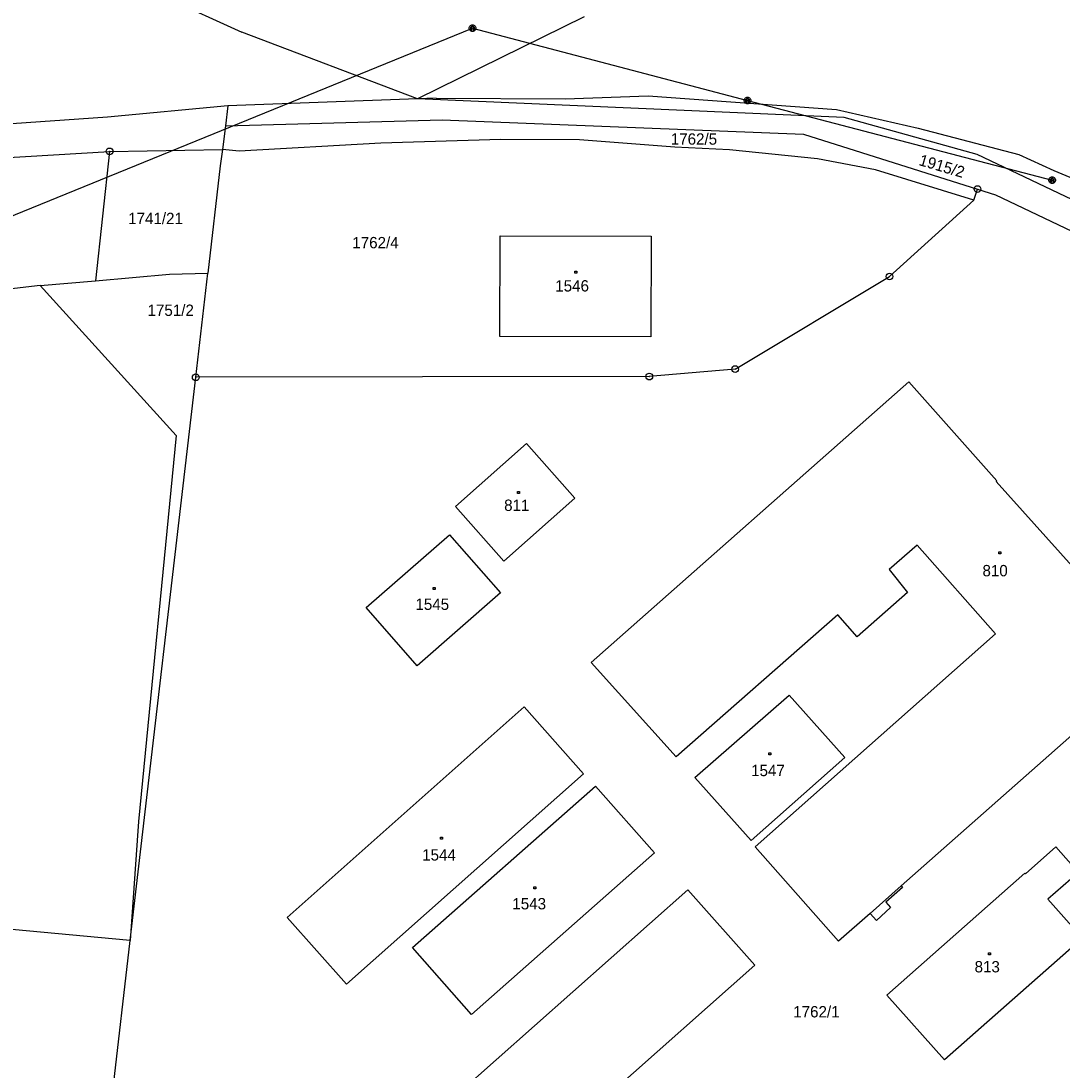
# Model space of a CAD drawing. Extents: x -795483 to -789093, y -1112258 to -1108741.
# Drawn here: x -793221.7 to -793065.6, y -1110461.6 to -1110304.3 of the extents above; entities that cross this region are included whole.
import ezdxf

# ---------------------------------------------------------------- set-up
doc = ezdxf.new("R2010")
doc.units = 0
for name, color, linetype in [('Vrstva 1', 7, 'Continuous'), ('Vrstva 12', 7, 'Continuous'), ('Vrstva 14', 7, 'Continuous'), ('Vrstva 15', 7, 'Continuous'), ('Vrstva 2', 7, 'Continuous'), ('Vrstva 25', 7, 'Continuous'), ('Vrstva 26', 7, 'Continuous'), ('Vrstva 28', 7, 'Continuous')]:
    doc.layers.add(name, color=color, linetype=linetype)

msp = doc.modelspace()

# ---------------------------------------------------------------- linework, layer by layer
at = {"layer": 'Vrstva 1'}
for p, q in [((-793217.18, -1110292.91), (-793188.61, -1110306)), ((-793137.26, -1110303.71), (-793162.27, -1110316)), ((-793162.27, -1110316), (-793188.61, -1110306)), ((-793140.1, -1110315.99), (-793127.66, -1110315.53)), ((-793127.66, -1110315.53), (-793099.39, -1110317.56)), ((-793190.71, -1110317.05), (-793208.75, -1110318.74)), ((-793190.71, -1110317.05), (-793191.05, -1110320.05)), ((-793162.27, -1110316), (-793190.71, -1110317.05)), ((-793159.46, -1110315.9), (-793162.27, -1110316)), ((-793098.24, -1110318.77), (-793162.27, -1110316)), ((-793159.46, -1110315.9), (-793140.1, -1110315.99)), ((-793208.75, -1110318.74), (-793226.61, -1110320)), ((-793099.39, -1110317.56), (-793087.14, -1110320.38)), ((-793078.3, -1110324.32), (-793098.24, -1110318.77)), ((-793191.05, -1110320.05), (-793191.51, -1110323.59)), ((-793191.05, -1110320.05), (-793158.56, -1110319.12)), ((-793158.56, -1110319.12), (-793104.35, -1110321.28)), ((-793087.14, -1110320.38), (-793072.01, -1110324.32)), ((-793149.73, -1110322.08), (-793167.75, -1110322.62)), ((-793137.93, -1110322.15), (-793149.73, -1110322.08)), ((-793104.35, -1110321.28), (-793078.24, -1110329.51)), ((-793208.44, -1110323.86), (-793191.51, -1110323.59)), ((-793191.51, -1110323.59), (-793191.83, -1110326.02)), ((-793189.02, -1110323.84), (-793191.51, -1110323.59)), ((-793167.75, -1110322.62), (-793189.02, -1110323.84)), ((-793123.64, -1110323.21), (-793137.93, -1110322.15)), ((-793115.45, -1110323.64), (-793123.64, -1110323.21)), ((-793102.24, -1110324.96), (-793115.45, -1110323.64)), ((-793226.29, -1110324.94), (-793208.44, -1110323.86)), ((-793208.44, -1110323.86), (-793210.57, -1110343.27)), ((-793093.55, -1110326.62), (-793102.24, -1110324.96)), ((-793059.69, -1110333.19), (-793078.3, -1110324.32)), ((-793072.01, -1110324.32), (-793066.77, -1110326.74)), ((-793191.83, -1110326.02), (-793193.7, -1110342.12)), ((-793078.81, -1110331.19), (-793093.55, -1110326.62)), ((-793066.77, -1110326.74), (-793057.79, -1110330.46)), ((-793078.81, -1110331.19), (-793078.24, -1110329.51)), ((-793078.24, -1110329.51), (-793075.53, -1110330.36)), ((-793091.44, -1110342.63), (-793078.81, -1110331.19)), ((-793075.53, -1110330.36), (-793056.52, -1110339.44)), ((-793149.9, -1110351.64), (-793149.87, -1110336.55)), ((-793149.87, -1110336.55), (-793127.19, -1110336.59)), ((-793127.19, -1110336.59), (-793127.22, -1110351.68)), ((-793210.57, -1110343.27), (-793199.44, -1110342.3)), ((-793199.44, -1110342.3), (-793193.7, -1110342.12)), ((-793195.52, -1110357.75), (-793193.7, -1110342.12)), ((-793218.88, -1110344), (-793232.68, -1110345.56)), ((-793218.88, -1110344), (-793210.57, -1110343.27)), ((-793218.88, -1110344), (-793198.45, -1110366.47)), ((-793114.6, -1110356.51), (-793091.44, -1110342.63)), ((-793127.22, -1110351.68), (-793149.9, -1110351.64)), ((-793114.6, -1110356.51), (-793127.47, -1110357.64)), ((-793205.35, -1110442.23), (-793195.52, -1110357.75)), ((-793127.47, -1110357.64), (-793195.52, -1110357.75)), ((-793136.21, -1110400.51), (-793088.55, -1110358.45)), ((-793088.55, -1110358.45), (-793075.31, -1110373.25)), ((-793198.45, -1110366.47), (-793204.1, -1110424.34)), ((-793156.56, -1110377.12), (-793145.88, -1110367.68)), ((-793145.88, -1110367.68), (-793138.65, -1110375.86)), ((-793075.31, -1110373.25), (-793075.42, -1110373.35)), ((-793075.42, -1110373.35), (-793064.04, -1110386.08)), ((-793149.32, -1110385.3), (-793156.56, -1110377.12)), ((-793138.65, -1110375.86), (-793149.32, -1110385.3)), ((-793169.93, -1110392.28), (-793157.43, -1110381.36)), ((-793157.43, -1110381.36), (-793149.8, -1110390.09)), ((-793087.31, -1110382.91), (-793091.47, -1110386.57)), ((-793075.51, -1110396.22), (-793087.31, -1110382.91)), ((-793091.47, -1110386.57), (-793088.72, -1110390.02)), ((-793149.8, -1110390.09), (-793162.3, -1110401.02)), ((-793088.72, -1110390.02), (-793096.27, -1110396.66)), ((-793162.3, -1110401.02), (-793169.93, -1110392.28)), ((-793099.18, -1110393.36), (-793123.42, -1110414.68)), ((-793096.27, -1110396.66), (-793099.18, -1110393.36)), ((-793111.61, -1110428.17), (-793075.51, -1110396.22)), ((-793123.42, -1110414.68), (-793136.21, -1110400.51)), ((-793051.3, -1110400.1), (-793089.67, -1110434.02)), ((-793120.64, -1110417.75), (-793106.48, -1110405.39)), ((-793106.48, -1110405.39), (-793098.14, -1110414.75)), ((-793181.81, -1110438.76), (-793146.24, -1110407.18)), ((-793146.24, -1110407.18), (-793137.35, -1110417.2)), ((-793098.14, -1110414.75), (-793112.2, -1110427.19)), ((-793205.35, -1110442.23), (-793497.2, -1110415.14)), ((-793137.35, -1110417.2), (-793172.92, -1110448.77)), ((-793112.2, -1110427.19), (-793120.64, -1110417.75)), ((-793162.98, -1110443.28), (-793135.52, -1110419.08)), ((-793135.52, -1110419.08), (-793126.68, -1110429.08)), ((-793204.1, -1110424.34), (-793205.35, -1110442.23)), ((-793099.07, -1110442.33), (-793111.61, -1110428.17)), ((-793071.03, -1110432.22), (-793066.46, -1110428.18)), ((-793066.46, -1110428.18), (-793063.07, -1110431.99)), ((-793126.68, -1110429.08), (-793154.13, -1110453.29)), ((-793091.82, -1110450.41), (-793071.13, -1110432.11)), ((-793071.13, -1110432.11), (-793071.03, -1110432.22)), ((-793063.07, -1110431.99), (-793067.66, -1110436.01)), ((-793185.86, -1110491.48), (-793121.68, -1110434.61)), ((-793121.68, -1110434.61), (-793111.65, -1110445.93)), ((-793089.47, -1110434.24), (-793091.99, -1110436.47)), ((-793089.67, -1110434.02), (-793089.47, -1110434.24)), ((-793091.99, -1110436.47), (-793091.27, -1110437.28)), ((-793067.66, -1110436.01), (-793062.49, -1110441.85)), ((-793094.33, -1110438.14), (-793099.07, -1110442.33)), ((-793093.4, -1110439.2), (-793094.33, -1110438.14)), ((-793091.27, -1110437.28), (-793093.4, -1110439.2)), ((-793172.92, -1110448.77), (-793181.81, -1110438.76)), ((-793214.47, -1110520.52), (-793205.35, -1110442.23)), ((-793062.49, -1110441.85), (-793083.18, -1110460.12)), ((-793154.13, -1110453.29), (-793162.98, -1110443.28)), ((-793111.65, -1110445.93), (-793175.83, -1110502.8)), ((-793083.18, -1110460.12), (-793091.82, -1110450.41))]:
    msp.add_line(p, q, dxfattribs=at)
at = {"layer": 'Vrstva 12'}
for p, q in [((-793227.05, -1110335.14), (-793153.99, -1110305.41)), ((-793153.99, -1110305.41), (-793112.73, -1110316.26)), ((-793112.73, -1110316.26), (-793067.03, -1110328.17))]:
    msp.add_line(p, q, dxfattribs=at)
at = {"layer": 'Vrstva 2'}
msp.add_line((-793094.33, -1110438.14), (-793089.67, -1110434.02), dxfattribs=at)
at = {"layer": 'Vrstva 25'}
for p, q in [((-793138.64, -1110341.81), (-793138.34, -1110341.81)), ((-793138.64, -1110342.11), (-793138.64, -1110341.81)), ((-793138.34, -1110342.11), (-793138.64, -1110342.11)), ((-793138.34, -1110341.81), (-793138.34, -1110342.11)), ((-793147.25, -1110374.86), (-793146.95, -1110374.86)), ((-793147.25, -1110375.16), (-793147.25, -1110374.86)), ((-793146.95, -1110375.16), (-793147.25, -1110375.16)), ((-793146.95, -1110374.86), (-793146.95, -1110375.16)), ((-793075.04, -1110383.94), (-793074.74, -1110383.94)), ((-793075.04, -1110384.24), (-793075.04, -1110383.94)), ((-793074.74, -1110384.24), (-793075.04, -1110384.24)), ((-793074.74, -1110383.94), (-793074.74, -1110384.24)), ((-793159.89, -1110389.26), (-793159.59, -1110389.26)), ((-793159.89, -1110389.56), (-793159.89, -1110389.26)), ((-793159.59, -1110389.56), (-793159.89, -1110389.56)), ((-793159.59, -1110389.26), (-793159.59, -1110389.56)), ((-793109.52, -1110414.04), (-793109.22, -1110414.04)), ((-793109.52, -1110414.34), (-793109.52, -1110414.04)), ((-793109.22, -1110414.34), (-793109.52, -1110414.34)), ((-793109.22, -1110414.04), (-793109.22, -1110414.34)), ((-793158.78, -1110426.71), (-793158.48, -1110426.71)), ((-793158.78, -1110427.01), (-793158.78, -1110426.71)), ((-793158.48, -1110427.01), (-793158.78, -1110427.01)), ((-793158.48, -1110426.71), (-793158.48, -1110427.01)), ((-793144.78, -1110434.18), (-793144.48, -1110434.18)), ((-793144.78, -1110434.48), (-793144.78, -1110434.18)), ((-793144.48, -1110434.48), (-793144.78, -1110434.48)), ((-793144.48, -1110434.18), (-793144.48, -1110434.48)), ((-793076.57, -1110444.08), (-793076.27, -1110444.08)), ((-793076.57, -1110444.38), (-793076.57, -1110444.08)), ((-793076.27, -1110444.38), (-793076.57, -1110444.38)), ((-793076.27, -1110444.08), (-793076.27, -1110444.38))]:
    msp.add_line(p, q, dxfattribs=at)
at = {"layer": 'Vrstva 26'}
for p, q in [((-793154.49, -1110305.31), (-793154.39, -1110305.11)), ((-793154.49, -1110305.51), (-793154.49, -1110305.31)), ((-793154.39, -1110305.71), (-793154.49, -1110305.51)), ((-793154.39, -1110305.11), (-793154.29, -1110305.01)), ((-793154.29, -1110305.81), (-793154.39, -1110305.71)), ((-793154.29, -1110305.01), (-793154.09, -1110304.91)), ((-793154.29, -1110305.21), (-793154.29, -1110305.61)), ((-793154.29, -1110305.61), (-793154.09, -1110305.71)), ((-793154.09, -1110305.91), (-793154.29, -1110305.81)), ((-793154.09, -1110304.91), (-793153.89, -1110304.91)), ((-793154.09, -1110305.71), (-793154.09, -1110305.11)), ((-793154.09, -1110305.11), (-793153.89, -1110305.11)), ((-793153.89, -1110305.91), (-793154.09, -1110305.91)), ((-793153.89, -1110304.91), (-793153.69, -1110305.01)), ((-793153.89, -1110305.11), (-793153.89, -1110305.71)), ((-793153.89, -1110305.71), (-793153.69, -1110305.61)), ((-793153.69, -1110305.81), (-793153.89, -1110305.91)), ((-793153.69, -1110305.01), (-793153.59, -1110305.11)), ((-793153.69, -1110305.61), (-793153.69, -1110305.21)), ((-793153.59, -1110305.71), (-793153.69, -1110305.81)), ((-793153.59, -1110305.11), (-793153.49, -1110305.31)), ((-793153.49, -1110305.51), (-793153.59, -1110305.71)), ((-793153.49, -1110305.31), (-793153.49, -1110305.51)), ((-793113.03, -1110315.86), (-793112.83, -1110315.76)), ((-793112.83, -1110315.76), (-793112.63, -1110315.76)), ((-793112.63, -1110315.76), (-793112.43, -1110315.86)), ((-793113.23, -1110316.16), (-793113.13, -1110315.96)), ((-793113.23, -1110316.36), (-793113.23, -1110316.16)), ((-793113.13, -1110316.56), (-793113.23, -1110316.36)), ((-793113.13, -1110315.96), (-793113.03, -1110315.86)), ((-793113.03, -1110316.66), (-793113.13, -1110316.56)), ((-793113.03, -1110316.06), (-793113.03, -1110316.46)), ((-793113.03, -1110316.46), (-793112.83, -1110316.56)), ((-793112.83, -1110316.76), (-793113.03, -1110316.66)), ((-793112.83, -1110316.56), (-793112.83, -1110315.96)), ((-793112.83, -1110315.96), (-793112.63, -1110315.96)), ((-793112.63, -1110316.76), (-793112.83, -1110316.76)), ((-793112.63, -1110315.96), (-793112.63, -1110316.56)), ((-793112.63, -1110316.56), (-793112.43, -1110316.46)), ((-793112.43, -1110316.66), (-793112.63, -1110316.76)), ((-793112.43, -1110315.86), (-793112.33, -1110315.96)), ((-793112.43, -1110316.46), (-793112.43, -1110316.06)), ((-793112.33, -1110316.56), (-793112.43, -1110316.66)), ((-793112.33, -1110315.96), (-793112.23, -1110316.16)), ((-793112.23, -1110316.36), (-793112.33, -1110316.56)), ((-793112.23, -1110316.16), (-793112.23, -1110316.36)), ((-793067.53, -1110328.07), (-793067.43, -1110327.87)), ((-793067.53, -1110328.27), (-793067.53, -1110328.07)), ((-793067.43, -1110328.47), (-793067.53, -1110328.27)), ((-793067.43, -1110327.87), (-793067.33, -1110327.77)), ((-793067.33, -1110327.77), (-793067.13, -1110327.67)), ((-793067.33, -1110327.97), (-793067.33, -1110328.37)), ((-793067.33, -1110328.37), (-793067.13, -1110328.47)), ((-793067.13, -1110327.67), (-793066.93, -1110327.67)), ((-793067.13, -1110328.47), (-793067.13, -1110327.87)), ((-793067.13, -1110327.87), (-793066.93, -1110327.87)), ((-793066.93, -1110327.67), (-793066.73, -1110327.77)), ((-793066.93, -1110327.87), (-793066.93, -1110328.47)), ((-793066.93, -1110328.47), (-793066.73, -1110328.37)), ((-793066.73, -1110327.77), (-793066.63, -1110327.87)), ((-793066.73, -1110328.37), (-793066.73, -1110327.97)), ((-793066.63, -1110327.87), (-793066.53, -1110328.07)), ((-793066.53, -1110328.27), (-793066.63, -1110328.47)), ((-793066.53, -1110328.07), (-793066.53, -1110328.27)), ((-793067.33, -1110328.57), (-793067.43, -1110328.47)), ((-793067.13, -1110328.67), (-793067.33, -1110328.57)), ((-793066.93, -1110328.67), (-793067.13, -1110328.67)), ((-793066.73, -1110328.57), (-793066.93, -1110328.67)), ((-793066.63, -1110328.47), (-793066.73, -1110328.57))]:
    msp.add_line(p, q, dxfattribs=at)
at = {"layer": 'Vrstva 28'}
for centre, radius in [((-793208.44, -1110323.86), 0.5), ((-793208.44, -1110323.86), 0.01), ((-793078.24, -1110329.51), 0.5), ((-793078.24, -1110329.51), 0.01), ((-793091.44, -1110342.63), 0.5), ((-793091.44, -1110342.63), 0.01), ((-793114.6, -1110356.51), 0.5), ((-793114.6, -1110356.51), 0.01), ((-793195.52, -1110357.75), 0.5), ((-793195.52, -1110357.75), 0.01), ((-793127.47, -1110357.64), 0.5), ((-793127.47, -1110357.64), 0.01)]:
    msp.add_circle(centre, radius, dxfattribs=at)

# ---------------------------------------------------------------- texts
at = {"layer": 'Vrstva 14'}
for s, p in [('1762/5', (-793124.25, -1110322.86)), ('1741/21', (-793205.66, -1110334.77)), ('1762/4', (-793172.03, -1110338.4)), ('1751/2', (-793202.75, -1110348.54)), ('1762/1', (-793105.88, -1110453.74))]:
    msp.add_text(s, height=1.7, dxfattribs=at).set_placement(p)
msp.add_text('1915/2', height=1.7, rotation=343.5953, dxfattribs=at).set_placement((-793087.14, -1110325.9))
at = {"layer": 'Vrstva 15'}
for s, p in [('1546', (-793141.58, -1110344.88)), ('811', (-793149.25, -1110377.78)), ('810', (-793077.49, -1110387.59)), ('1545', (-793162.56, -1110392.63)), ('1547', (-793112.2, -1110417.56)), ('1544', (-793161.55, -1110430.22)), ('1543', (-793148.02, -1110437.54)), ('813', (-793078.67, -1110446.99))]:
    msp.add_text(s, height=1.7, dxfattribs=at).set_placement(p)

doc.saveas('drawing.dxf')
